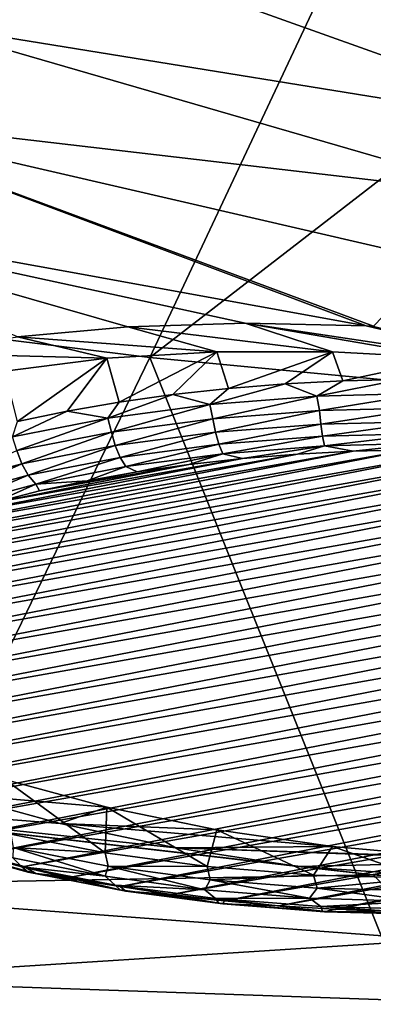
# Model space of a CAD drawing. Header units: metres. Extents: x -90 to 304, y -90 to 74.
# Tile 255 of 570: x 222.78 to 224.7, y -5.67 to -0.32. Entities that reach past the tile are written whole.
import ezdxf

# ---------------------------------------------------------------- set-up
doc = ezdxf.new("R2010")
doc.units = ezdxf.units.M
doc.layers.add('solid_21662050_350', color=7, linetype='CONTINUOUS')

msp = doc.modelspace()

# ---------------------------------------------------------------- linework, layer by layer
at = {"layer": 'solid_21662050_350'}
for points in [[(225.728302, 2.61477, 225.302002), (222.327042, 3.041162, 224.117661), (219.554276, -1.665131, 229.693024)], [(225.728302, 2.61477, 225.302002), (219.554276, -1.665131, 229.693024), (223.490128, -2.1569, 231.05896)], [(229.218063, 2.280359, 226.230865), (225.728302, 2.61477, 225.302002), (223.490128, -2.1569, 231.05896)], [(229.218063, 2.280359, 226.230865), (223.490128, -2.1569, 231.05896), (227.527725, -2.542566, 232.130188)], [(222.198837, -0.335839, 168.855453), (219.493256, 1.132907, 166.048431), (222.924026, 0.138904, 167.536804)], [(222.924026, 0.138904, 167.536804), (223.759323, 0.592407, 166.277161), (226.504822, -0.618815, 168.632034)], [(223.759323, 0.592407, 166.277161), (227.125351, -0.307303, 167.766769), (226.504822, -0.618815, 168.632034)], [(222.198837, -0.335839, 168.855453), (222.924026, 0.138904, 167.536804), (225.949875, -0.944214, 169.535858)], [(222.924026, 0.138904, 167.536804), (226.504822, -0.618815, 168.632034), (225.949875, -0.944214, 169.535858)], [(221.588455, -0.828763, 170.224609), (222.198837, -0.335839, 168.855453), (225.463181, -1.281917, 170.473877)], [(222.198837, -0.335839, 168.855453), (225.949875, -0.944214, 169.535858), (225.463181, -1.281917, 170.473877)], [(221.096802, -1.336687, 171.635422), (221.588455, -0.828763, 170.224609), (224.662796, -1.984674, 172.435349)], [(221.588455, -0.828763, 170.224609), (224.703369, -1.986708, 172.431747), (224.662796, -1.984674, 172.435349)], [(221.588455, -0.828763, 170.224609), (225.047134, -1.630285, 171.441498), (224.703369, -1.986708, 172.431747)], [(221.588455, -0.828763, 170.224609), (225.463181, -1.281917, 170.473877), (225.047134, -1.630285, 171.441498)], [(221.096802, -1.336687, 171.635422), (223.371811, -1.989697, 172.743484), (222.773529, -2.043663, 173.029831)], [(221.096802, -1.336687, 171.635422), (224.006897, -1.969872, 172.543671), (223.371811, -1.989697, 172.743484)], [(221.096802, -1.336687, 171.635422), (224.662796, -1.984674, 172.435349), (224.006897, -1.969872, 172.543671)], [(223.490128, -2.1569, 231.05896), (219.554276, -1.665131, 229.693024), (221.052353, -7.20259, 236.48439)], [(224.480881, -2.125284, 172.841232), (223.371811, -1.989697, 172.743484), (224.006897, -1.969872, 172.543671)], [(225.620758, -2.212869, 172.825256), (224.006897, -1.969872, 172.543671), (224.662796, -1.984674, 172.435349)], [(225.112686, -2.160163, 172.794418), (224.006897, -1.969872, 172.543671), (225.620758, -2.212869, 172.825256)], [(224.480881, -2.125284, 172.841232), (224.006897, -1.969872, 172.543671), (225.112686, -2.160163, 172.794418)], [(223.854218, -2.125167, 172.983475), (222.773529, -2.043663, 173.029831), (223.371811, -1.989697, 172.743484)], [(223.854218, -2.125167, 172.983475), (223.371811, -1.989697, 172.743484), (224.480881, -2.125284, 172.841232)], [(225.620758, -2.212869, 172.825256), (224.662796, -1.984674, 172.435349), (224.703369, -1.986708, 172.431747)], [(223.257141, -2.160463, 173.217392), (222.213242, -2.133012, 173.405869), (222.773529, -2.043663, 173.029831)], [(223.257141, -2.160463, 173.217392), (222.773529, -2.043663, 173.029831), (223.854218, -2.125167, 172.983475)], [(222.705017, -2.230213, 173.53685), (222.213242, -2.133012, 173.405869), (223.257141, -2.160463, 173.217392)], [(223.257141, -2.160463, 173.217392), (223.854218, -2.125167, 172.983475), (223.323578, -2.399236, 173.098038)], [(223.854218, -2.125167, 172.983475), (223.615936, -2.358192, 172.984039), (223.323578, -2.399236, 173.098038)], [(223.854218, -2.125167, 172.983475), (223.916962, -2.325107, 172.892136), (223.615936, -2.358192, 172.984039)], [(223.854218, -2.125167, 172.983475), (224.480881, -2.125284, 172.841232), (223.916962, -2.325107, 172.892136)], [(224.480881, -2.125284, 172.841232), (224.224777, -2.300186, 172.822922), (223.916962, -2.325107, 172.892136)], [(224.480881, -2.125284, 172.841232), (224.53743, -2.283586, 172.77681), (224.224777, -2.300186, 172.822922)], [(224.480881, -2.125284, 172.841232), (225.112686, -2.160163, 172.794418), (224.53743, -2.283586, 172.77681)], [(223.490128, -2.1569, 231.05896), (221.052353, -7.20259, 236.48439), (225.683792, -7.65019, 237.727646)], [(222.705017, -2.230213, 173.53685), (223.257141, -2.160463, 173.217392), (222.772095, -2.504121, 173.389374)], [(223.257141, -2.160463, 173.217392), (223.041702, -2.447981, 173.233429), (222.772095, -2.504121, 173.389374)], [(223.257141, -2.160463, 173.217392), (223.323578, -2.399236, 173.098038), (223.041702, -2.447981, 173.233429)], [(227.527725, -2.542566, 232.130188), (223.490128, -2.1569, 231.05896), (225.683792, -7.65019, 237.727646)], [(225.112686, -2.160163, 172.794418), (224.852982, -2.275411, 172.754105), (224.53743, -2.283586, 172.77681)], [(224.396133, -2.366583, 172.778122), (224.224777, -2.300186, 172.822922), (224.53743, -2.283586, 172.77681)], [(224.396133, -2.366583, 172.778122), (224.53743, -2.283586, 172.77681), (224.852982, -2.275411, 172.754105)], [(224.98996, -2.351018, 172.734894), (224.396133, -2.366583, 172.778122), (224.852982, -2.275411, 172.754105)], [(223.815781, -2.411918, 172.904053), (223.615936, -2.358192, 172.984039), (223.916962, -2.325107, 172.892136)], [(223.815781, -2.411918, 172.904053), (223.916962, -2.325107, 172.892136), (224.224777, -2.300186, 172.822922)], [(224.396133, -2.366583, 172.778122), (223.815781, -2.411918, 172.904053), (224.224777, -2.300186, 172.822922)], [(224.409821, -2.444301, 172.780197), (224.396133, -2.366583, 172.778122), (224.98996, -2.351018, 172.734894)], [(225, -2.42932, 172.738586), (224.409821, -2.444301, 172.780197), (224.98996, -2.351018, 172.734894)], [(223.261795, -2.486014, 173.109863), (223.041702, -2.447981, 173.233429), (223.323578, -2.399236, 173.098038)], [(223.261795, -2.486014, 173.109863), (223.323578, -2.399236, 173.098038), (223.615936, -2.358192, 172.984039)], [(223.815781, -2.411918, 172.904053), (223.261795, -2.486014, 173.109863), (223.615936, -2.358192, 172.984039)], [(223.83284, -2.488911, 172.904099), (223.815781, -2.411918, 172.904053), (224.396133, -2.366583, 172.778122)], [(224.409821, -2.444301, 172.780197), (223.83284, -2.488911, 172.904099), (224.396133, -2.366583, 172.778122)], [(222.746552, -2.58722, 173.390961), (222.772095, -2.504121, 173.389374), (223.041702, -2.447981, 173.233429)], [(223.261795, -2.486014, 173.109863), (222.746552, -2.58722, 173.390961), (223.041702, -2.447981, 173.233429)], [(223.281921, -2.562152, 173.107544), (223.261795, -2.486014, 173.109863), (223.815781, -2.411918, 172.904053)], [(223.83284, -2.488911, 172.904099), (223.281921, -2.562152, 173.107544), (223.815781, -2.411918, 172.904053)], [(223.846909, -2.562865, 172.925964), (223.83284, -2.488911, 172.904099), (224.409821, -2.444301, 172.780197)], [(224.416946, -2.518794, 172.803558), (223.846909, -2.562865, 172.925964), (224.409821, -2.444301, 172.780197)], [(224.416946, -2.518794, 172.803558), (224.409821, -2.444301, 172.780197), (225, -2.42932, 172.738586)], [(225, -2.503993, 172.762451), (224.416946, -2.518794, 172.803558), (225, -2.42932, 172.738586)], [(222.769379, -2.66239, 173.385956), (222.746552, -2.58722, 173.390961), (223.261795, -2.486014, 173.109863)], [(223.281921, -2.562152, 173.107544), (222.769379, -2.66239, 173.385956), (223.261795, -2.486014, 173.109863)], [(223.302643, -2.635224, 173.126953), (223.281921, -2.562152, 173.107544), (223.83284, -2.488911, 172.904099)], [(223.846909, -2.562865, 172.925964), (223.302643, -2.635224, 173.126953), (223.83284, -2.488911, 172.904099)], [(224.426224, -2.584499, 172.845291), (224.416946, -2.518794, 172.803558), (225, -2.503993, 172.762451)], [(225, -2.569934, 172.80484), (224.426224, -2.584499, 172.845291), (225, -2.503993, 172.762451)], [(222.79628, -2.734252, 173.402023), (222.769379, -2.66239, 173.385956), (223.281921, -2.562152, 173.107544)], [(223.302643, -2.635224, 173.126953), (222.79628, -2.734252, 173.402023), (223.281921, -2.562152, 173.107544)], [(223.329636, -2.699078, 173.163544), (223.302643, -2.635224, 173.126953), (223.846909, -2.562865, 172.925964)], [(223.86525, -2.62787, 172.965759), (223.329636, -2.699078, 173.163544), (223.846909, -2.562865, 172.925964)], [(223.86525, -2.62787, 172.965759), (223.846909, -2.562865, 172.925964), (224.416946, -2.518794, 172.803558)], [(224.426224, -2.584499, 172.845291), (223.86525, -2.62787, 172.965759), (224.416946, -2.518794, 172.803558)], [(223.886612, -2.679487, 173.020767), (223.86525, -2.62787, 172.965759), (224.426224, -2.584499, 172.845291)], [(224.437012, -2.636932, 172.902573), (223.886612, -2.679487, 173.020767), (224.426224, -2.584499, 172.845291)], [(224.437012, -2.636932, 172.902573), (224.426224, -2.584499, 172.845291), (225, -2.569934, 172.80484)], [(225, -2.622641, 172.862869), (224.437012, -2.636932, 172.902573), (225, -2.569934, 172.80484)], [(221.571823, -3.440195, 175.103775), (225.508606, -2.670279, 172.965256), (225.80954, -2.688748, 173.016556)], [(221.571823, -3.440195, 175.103775), (221.698517, -3.345889, 174.841827), (225.508606, -2.670279, 172.965256)], [(221.698517, -3.345889, 174.841827), (225.204147, -2.66029, 172.937515), (225.508606, -2.670279, 172.965256)], [(221.698517, -3.345889, 174.841827), (221.847748, -3.255462, 174.590668), (225.204147, -2.66029, 172.937515)], [(221.847748, -3.255462, 174.590668), (224.898346, -2.658854, 172.933517), (225.204147, -2.66029, 172.937515)], [(221.847748, -3.255462, 174.590668), (222.018524, -3.16951, 174.351913), (224.898346, -2.658854, 172.933517)], [(222.018524, -3.16951, 174.351913), (224.593216, -2.665979, 172.953308), (224.898346, -2.658854, 172.933517)], [(222.018524, -3.16951, 174.351913), (222.209686, -3.088631, 174.127274), (224.593216, -2.665979, 172.953308)], [(222.209686, -3.088631, 174.127274), (224.290848, -2.681616, 172.99675), (224.593216, -2.665979, 172.953308)], [(222.79628, -2.734252, 173.402023), (222.339157, -2.857739, 173.74501), (222.769379, -2.66239, 173.385956)], [(222.831329, -2.796531, 173.434235), (222.79628, -2.734252, 173.402023), (223.302643, -2.635224, 173.126953)], [(223.329636, -2.699078, 173.163544), (222.831329, -2.796531, 173.434235), (223.302643, -2.635224, 173.126953)], [(223.361069, -2.749354, 173.214828), (223.329636, -2.699078, 173.163544), (223.86525, -2.62787, 172.965759)], [(223.886612, -2.679487, 173.020767), (223.361069, -2.749354, 173.214828), (223.86525, -2.62787, 172.965759)], [(224.437012, -2.636932, 172.902573), (223.993362, -2.705657, 173.063522), (223.886612, -2.679487, 173.020767)], [(224.437012, -2.636932, 172.902573), (224.290848, -2.681616, 172.99675), (223.993362, -2.705657, 173.063522)], [(224.437012, -2.636932, 172.902573), (224.593216, -2.665979, 172.953308), (224.290848, -2.681616, 172.99675)], [(225, -2.622641, 172.862869), (224.593216, -2.665979, 172.953308), (224.437012, -2.636932, 172.902573)], [(225, -2.622641, 172.862869), (224.898346, -2.658854, 172.933517), (224.593216, -2.665979, 172.953308)], [(221.38945, -3.637789, 175.652618), (226.104965, -2.715575, 173.091064), (226.392853, -2.750577, 173.188293)], [(221.38945, -3.637789, 175.652618), (221.468567, -3.537711, 175.374634), (226.104965, -2.715575, 173.091064)], [(221.468567, -3.537711, 175.374634), (225.80954, -2.688748, 173.016556), (226.104965, -2.715575, 173.091064)], [(221.468567, -3.537711, 175.374634), (221.571823, -3.440195, 175.103775), (225.80954, -2.688748, 173.016556)], [(222.209686, -3.088631, 174.127274), (222.419891, -3.013382, 173.918259), (224.290848, -2.681616, 172.99675)], [(222.419891, -3.013382, 173.918259), (223.993362, -2.705657, 173.063522), (224.290848, -2.681616, 172.99675)], [(222.419891, -3.013382, 173.918259), (222.647751, -2.944263, 173.726273), (223.993362, -2.705657, 173.063522)], [(222.647751, -2.944263, 173.726273), (223.702728, -2.737943, 173.153198), (223.993362, -2.705657, 173.063522)], [(222.872147, -2.844973, 173.480423), (222.831329, -2.796531, 173.434235), (223.329636, -2.699078, 173.163544)], [(223.361069, -2.749354, 173.214828), (222.872147, -2.844973, 173.480423), (223.329636, -2.699078, 173.163544)], [(223.886612, -2.679487, 173.020767), (223.420975, -2.778244, 173.265137), (223.361069, -2.749354, 173.214828)], [(223.886612, -2.679487, 173.020767), (223.702728, -2.737943, 173.153198), (223.420975, -2.778244, 173.265137)], [(223.886612, -2.679487, 173.020767), (223.993362, -2.705657, 173.063522), (223.702728, -2.737943, 173.153198)], [(221.334991, -3.739743, 175.935806), (226.392853, -2.750577, 173.188293), (226.671188, -2.793509, 173.307541)], [(221.334991, -3.739743, 175.935806), (221.38945, -3.637789, 175.652618), (226.392853, -2.750577, 173.188293)], [(222.38147, -2.918054, 173.771774), (222.339157, -2.857739, 173.74501), (222.79628, -2.734252, 173.402023)], [(222.831329, -2.796531, 173.434235), (222.38147, -2.918054, 173.771774), (222.79628, -2.734252, 173.402023)], [(222.647751, -2.944263, 173.726273), (222.891663, -2.881763, 173.552673), (223.702728, -2.737943, 173.153198)], [(223.361069, -2.749354, 173.214828), (223.150009, -2.826295, 173.398605), (222.872147, -2.844973, 173.480423)], [(222.891663, -2.881763, 173.552673), (223.420975, -2.778244, 173.265137), (223.702728, -2.737943, 173.153198)], [(222.891663, -2.881763, 173.552673), (223.150009, -2.826295, 173.398605), (223.420975, -2.778244, 173.265137)], [(223.361069, -2.749354, 173.214828), (223.420975, -2.778244, 173.265137), (223.150009, -2.826295, 173.398605)], [(221.305588, -3.84286, 176.222214), (226.671188, -2.793509, 173.307541), (226.938126, -2.844087, 173.448029)], [(221.305588, -3.84286, 176.222214), (221.334991, -3.739743, 175.935806), (226.671188, -2.793509, 173.307541)], [(222.430756, -2.964209, 173.811615), (222.38147, -2.918054, 173.771774), (222.831329, -2.796531, 173.434235)], [(222.872147, -2.844973, 173.480423), (222.430756, -2.964209, 173.811615), (222.831329, -2.796531, 173.434235)], [(222.872147, -2.844973, 173.480423), (223.150009, -2.826295, 173.398605), (222.891663, -2.881763, 173.552673)], [(221.301422, -3.946458, 176.509979), (226.938126, -2.844087, 173.448029), (227.191818, -2.901957, 173.608765)], [(221.301422, -3.946458, 176.509979), (221.305588, -3.84286, 176.222214), (226.938126, -2.844087, 173.448029)], [(222.872147, -2.844973, 173.480423), (222.647751, -2.944263, 173.726273), (222.430756, -2.964209, 173.811615)], [(222.872147, -2.844973, 173.480423), (222.891663, -2.881763, 173.552673), (222.647751, -2.944263, 173.726273)], [(221.322525, -4.049814, 176.797058), (221.301422, -3.946458, 176.509979), (227.191818, -2.901957, 173.608765)], [(221.322525, -4.049814, 176.797058), (227.191818, -2.901957, 173.608765), (227.430527, -2.966729, 173.788681)], [(221.368774, -4.152229, 177.081528), (221.322525, -4.049814, 176.797058), (227.430527, -2.966729, 173.788681)], [(221.368774, -4.152229, 177.081528), (227.430527, -2.966729, 173.788681), (227.652603, -3.037947, 173.986496)], [(221.439804, -4.252985, 177.361389), (221.368774, -4.152229, 177.081528), (227.652603, -3.037947, 173.986496)], [(221.439804, -4.252985, 177.361389), (227.652603, -3.037947, 173.986496), (227.856613, -3.115154, 174.200943)], [(221.535202, -4.351435, 177.634842), (221.439804, -4.252985, 177.361389), (227.856613, -3.115154, 174.200943)], [(221.535202, -4.351435, 177.634842), (227.856613, -3.115154, 174.200943), (228.041046, -3.197784, 174.43045)], [(221.654236, -4.446855, 177.899887), (221.535202, -4.351435, 177.634842), (228.041046, -3.197784, 174.43045)], [(221.654236, -4.446855, 177.899887), (228.041046, -3.197784, 174.43045), (228.2043, -3.285046, 174.672836)], [(221.654236, -4.446855, 177.899887), (228.2043, -3.285046, 174.672836), (221.7957, -4.538376, 178.154099)], [(228.2043, -3.285046, 174.672836), (228.345764, -3.376568, 174.927048), (221.7957, -4.538376, 178.154099)], [(228.345764, -3.376568, 174.927048), (221.958954, -4.625639, 178.396469), (221.7957, -4.538376, 178.154099)], [(228.345764, -3.376568, 174.927048), (228.464798, -3.471988, 175.192078), (221.958954, -4.625639, 178.396469)], [(228.464798, -3.471988, 175.192078), (222.143387, -4.708268, 178.625992), (221.958954, -4.625639, 178.396469)], [(228.464798, -3.471988, 175.192078), (228.560196, -3.570437, 175.46553), (222.143387, -4.708268, 178.625992)], [(228.560196, -3.570437, 175.46553), (222.347397, -4.785476, 178.840439), (222.143387, -4.708268, 178.625992)], [(228.560196, -3.570437, 175.46553), (228.631226, -3.671193, 175.745392), (222.347397, -4.785476, 178.840439)], [(228.631226, -3.671193, 175.745392), (222.569473, -4.856693, 179.038254), (222.347397, -4.785476, 178.840439)], [(228.631226, -3.671193, 175.745392), (228.677475, -3.773609, 176.029861), (222.569473, -4.856693, 179.038254)], [(228.677475, -3.773609, 176.029861), (222.808182, -4.921465, 179.21817), (222.569473, -4.856693, 179.038254)], [(228.677475, -3.773609, 176.029861), (228.698578, -3.876964, 176.316956), (222.808182, -4.921465, 179.21817)], [(228.698578, -3.876964, 176.316956), (223.061874, -4.979336, 179.378906), (222.808182, -4.921465, 179.21817)], [(228.698578, -3.876964, 176.316956), (228.694412, -3.980563, 176.604706), (223.061874, -4.979336, 179.378906)], [(228.694412, -3.980563, 176.604706), (223.328812, -5.029913, 179.519394), (223.061874, -4.979336, 179.378906)], [(228.694412, -3.980563, 176.604706), (228.665009, -4.08368, 176.891129), (223.328812, -5.029913, 179.519394)], [(228.665009, -4.08368, 176.891129), (223.607147, -5.072845, 179.638641), (223.328812, -5.029913, 179.519394)], [(228.665009, -4.08368, 176.891129), (228.61055, -4.185634, 177.174316), (223.607147, -5.072845, 179.638641)], [(228.61055, -4.185634, 177.174316), (223.895035, -5.107847, 179.735855), (223.607147, -5.072845, 179.638641)], [(228.61055, -4.185634, 177.174316), (228.531433, -4.285711, 177.452286), (223.895035, -5.107847, 179.735855)], [(228.531433, -4.285711, 177.452286), (224.19046, -5.134675, 179.810379), (223.895035, -5.107847, 179.735855)], [(228.531433, -4.285711, 177.452286), (228.428177, -4.383228, 177.723145), (224.19046, -5.134675, 179.810379)], [(228.428177, -4.383228, 177.723145), (224.491394, -5.153144, 179.861679), (224.19046, -5.134675, 179.810379)], [(228.428177, -4.383228, 177.723145), (228.301483, -4.477534, 177.985092), (224.491394, -5.153144, 179.861679)], [(223.257141, -4.599607, 179.992371), (222.425201, -4.528162, 180.010284), (222.705017, -4.449717, 179.701767)], [(222.705017, -4.449717, 179.701767), (222.736099, -4.7465, 179.617813), (223.249023, -4.847683, 179.898865)], [(223.257141, -4.599607, 179.992371), (222.705017, -4.449717, 179.701767), (223.249023, -4.847683, 179.898865)], [(228.301483, -4.477534, 177.985092), (224.795853, -5.163132, 179.88942), (224.491394, -5.153144, 179.861679)], [(220.761978, -4.511755, 180.454514), (224.294022, -4.921584, 180.676926), (224.700592, -4.966202, 180.708237)], [(221.145401, -5.030268, 181.89473), (220.761978, -4.511755, 180.454514), (224.700592, -4.966202, 180.708237)], [(220.761978, -4.511755, 180.454514), (223.631927, -4.820334, 180.546585), (224.294022, -4.921584, 180.676926)], [(220.761978, -4.511755, 180.454514), (223.003906, -4.688048, 180.322357), (223.631927, -4.820334, 180.546585)], [(220.761978, -4.511755, 180.454514), (222.425201, -4.528162, 180.010284), (223.003906, -4.688048, 180.322357)], [(223.257141, -4.599607, 179.992371), (223.003906, -4.688048, 180.322357), (222.425201, -4.528162, 180.010284)], [(223.854218, -4.721516, 180.195114), (223.003906, -4.688048, 180.322357), (223.257141, -4.599607, 179.992371)], [(223.257141, -4.599607, 179.992371), (223.249023, -4.847683, 179.898865), (223.800507, -4.922042, 180.105408)], [(223.854218, -4.721516, 180.195114), (223.257141, -4.599607, 179.992371), (223.800507, -4.922042, 180.105408)], [(224.480881, -4.812269, 180.304626), (223.631927, -4.820334, 180.546585), (223.003906, -4.688048, 180.322357)], [(224.480881, -4.812269, 180.304626), (223.003906, -4.688048, 180.322357), (223.854218, -4.721516, 180.195114)], [(223.249023, -4.847683, 179.898865), (222.736099, -4.7465, 179.617813), (222.749344, -4.818432, 179.588394)], [(223.854218, -4.721516, 180.195114), (223.800507, -4.922042, 180.105408), (224.378403, -4.967938, 180.23288)], [(224.480881, -4.812269, 180.304626), (223.854218, -4.721516, 180.195114), (224.378403, -4.967938, 180.23288)], [(222.74678, -4.873639, 179.527939), (222.339157, -4.800546, 179.141373), (222.79628, -4.924033, 179.48436)], [(222.831329, -4.95148, 179.419846), (222.79628, -4.924033, 179.48436), (222.339157, -4.800546, 179.141373)], [(222.38147, -4.829958, 179.082306), (222.831329, -4.95148, 179.419846), (222.339157, -4.800546, 179.141373)], [(225.112686, -4.868991, 180.318466), (223.631927, -4.820334, 180.546585), (224.480881, -4.812269, 180.304626)], [(224.480881, -4.812269, 180.304626), (224.378403, -4.967938, 180.23288), (224.969971, -4.984361, 180.278503)], [(225.112686, -4.868991, 180.318466), (224.480881, -4.812269, 180.304626), (224.969971, -4.984361, 180.278503)], [(222.872147, -4.959366, 179.353378), (222.831329, -4.95148, 179.419846), (222.38147, -4.829958, 179.082306)], [(222.430756, -4.840131, 179.022186), (222.872147, -4.959366, 179.353378), (222.38147, -4.829958, 179.082306)], [(222.430756, -4.840131, 179.022186), (222.569473, -4.856693, 179.038254), (222.808182, -4.921465, 179.21817)], [(222.430756, -4.840131, 179.022186), (222.808182, -4.921465, 179.21817), (222.872147, -4.959366, 179.353378)], [(222.749344, -4.818432, 179.588394), (222.74678, -4.873639, 179.527939), (223.249054, -4.97371, 179.805893)], [(223.264359, -4.919409, 179.868866), (222.749344, -4.818432, 179.588394), (223.249054, -4.97371, 179.805893)], [(223.249023, -4.847683, 179.898865), (222.749344, -4.818432, 179.588394), (223.264359, -4.919409, 179.868866)], [(223.800507, -4.922042, 180.105408), (223.249023, -4.847683, 179.898865), (223.264359, -4.919409, 179.868866)], [(225.620758, -4.889942, 180.261108), (224.294022, -4.921584, 180.676926), (223.631927, -4.820334, 180.546585)], [(225.620758, -4.889942, 180.261108), (223.631927, -4.820334, 180.546585), (225.112686, -4.868991, 180.318466)], [(223.249054, -4.97371, 179.805893), (222.74678, -4.873639, 179.527939), (222.79628, -4.924033, 179.48436)], [(223.264359, -4.919409, 179.868866), (223.249054, -4.97371, 179.805893), (223.789246, -5.047728, 180.01149)], [(223.817963, -4.993317, 180.074158), (223.264359, -4.919409, 179.868866), (223.789246, -5.047728, 180.01149)], [(223.800507, -4.922042, 180.105408), (223.264359, -4.919409, 179.868866), (223.817963, -4.993317, 180.074158)], [(225.620758, -4.889942, 180.261108), (225.734604, -5.021976, 180.627609), (224.294022, -4.921584, 180.676926)], [(221.145401, -5.030268, 181.89473), (224.700592, -4.966202, 180.708237), (225.044159, -5.32033, 181.690994)], [(223.249054, -4.97371, 179.805893), (222.79628, -4.924033, 179.48436), (223.302643, -5.023061, 179.75943)], [(223.329636, -5.048934, 179.690521), (223.302643, -5.023061, 179.75943), (222.79628, -4.924033, 179.48436)], [(222.831329, -4.95148, 179.419846), (223.329636, -5.048934, 179.690521), (222.79628, -4.924033, 179.48436)], [(222.872147, -4.959366, 179.353378), (222.808182, -4.921465, 179.21817), (223.061874, -4.979336, 179.378906)], [(223.361069, -5.054986, 179.618973), (223.329636, -5.048934, 179.690521), (222.831329, -4.95148, 179.419846)], [(222.872147, -4.959366, 179.353378), (223.361069, -5.054986, 179.618973), (222.831329, -4.95148, 179.419846)], [(222.872147, -4.959366, 179.353378), (223.061874, -4.979336, 179.378906), (223.328812, -5.029913, 179.519394)], [(222.872147, -4.959366, 179.353378), (223.328812, -5.029913, 179.519394), (223.361069, -5.054986, 179.618973)], [(223.789246, -5.047728, 180.01149), (223.249054, -4.97371, 179.805893), (223.302643, -5.023061, 179.75943)], [(224.378403, -4.967938, 180.23288), (223.800507, -4.922042, 180.105408), (223.817963, -4.993317, 180.074158)], [(224.378403, -4.967938, 180.23288), (223.817963, -4.993317, 180.074158), (224.397873, -5.038512, 180.199692)], [(225.734604, -5.021976, 180.627609), (224.700592, -4.966202, 180.708237), (224.294022, -4.921584, 180.676926)], [(224.969971, -4.984361, 180.278503), (224.378403, -4.967938, 180.23288), (224.397873, -5.038512, 180.199692)], [(224.970642, -4.988743, 180.709335), (225.044159, -5.32033, 181.690994), (224.700592, -4.966202, 180.708237)], [(224.970642, -4.988743, 180.709335), (224.700592, -4.966202, 180.708237), (225.734604, -5.021976, 180.627609)], [(223.789246, -5.047728, 180.01149), (223.302643, -5.023061, 179.75943), (223.846909, -5.09542, 179.960403)], [(223.86525, -5.120142, 179.888321), (223.846909, -5.09542, 179.960403), (223.302643, -5.023061, 179.75943)], [(223.329636, -5.048934, 179.690521), (223.86525, -5.120142, 179.888321), (223.302643, -5.023061, 179.75943)], [(223.817963, -4.993317, 180.074158), (223.789246, -5.047728, 180.01149), (224.355667, -5.09409, 180.140274)], [(224.397873, -5.038512, 180.199692), (223.817963, -4.993317, 180.074158), (224.355667, -5.09409, 180.140274)], [(224.969971, -4.984361, 180.278503), (224.397873, -5.038512, 180.199692), (224.991165, -5.053988, 180.242676)], [(221.650406, -5.536688, 183.301376), (221.145401, -5.030268, 181.89473), (225.044159, -5.32033, 181.690994)], [(223.361069, -5.054986, 179.618973), (223.328812, -5.029913, 179.519394), (223.607147, -5.072845, 179.638641)], [(223.886612, -5.124853, 179.813034), (223.86525, -5.120142, 179.888321), (223.329636, -5.048934, 179.690521)], [(223.361069, -5.054986, 179.618973), (223.886612, -5.124853, 179.813034), (223.329636, -5.048934, 179.690521)], [(223.361069, -5.054986, 179.618973), (223.607147, -5.072845, 179.638641), (223.895035, -5.107847, 179.735855)], [(223.361069, -5.054986, 179.618973), (223.895035, -5.107847, 179.735855), (223.886612, -5.124853, 179.813034)], [(224.355667, -5.09409, 180.140274), (223.789246, -5.047728, 180.01149), (223.846909, -5.09542, 179.960403)], [(224.397873, -5.038512, 180.199692), (224.355667, -5.09409, 180.140274), (224.936035, -5.111792, 180.189438)], [(224.991165, -5.053988, 180.242676), (224.397873, -5.038512, 180.199692), (224.936035, -5.111792, 180.189438)], [(224.355667, -5.09409, 180.140274), (223.846909, -5.09542, 179.960403), (224.416946, -5.139492, 180.082825)], [(224.426224, -5.163512, 180.008774), (224.416946, -5.139492, 180.082825), (223.846909, -5.09542, 179.960403)], [(223.86525, -5.120142, 179.888321), (224.426224, -5.163512, 180.008774), (223.846909, -5.09542, 179.960403)], [(224.437012, -5.167408, 179.931229), (224.426224, -5.163512, 180.008774), (223.86525, -5.120142, 179.888321)], [(223.886612, -5.124853, 179.813034), (224.437012, -5.167408, 179.931229), (223.86525, -5.120142, 179.888321)], [(223.886612, -5.124853, 179.813034), (223.895035, -5.107847, 179.735855), (224.19046, -5.134675, 179.810379)], [(223.886612, -5.124853, 179.813034), (224.19046, -5.134675, 179.810379), (224.437012, -5.167408, 179.931229)], [(224.936035, -5.111792, 180.189438), (224.355667, -5.09409, 180.140274), (224.416946, -5.139492, 180.082825)], [(224.936035, -5.111792, 180.189438), (224.416946, -5.139492, 180.082825), (225, -5.154293, 180.123932)], [(224.437012, -5.167408, 179.931229), (224.19046, -5.134675, 179.810379), (224.491394, -5.153144, 179.861679)], [(225, -5.178078, 180.04924), (225, -5.154293, 180.123932), (224.416946, -5.139492, 180.082825)], [(224.426224, -5.163512, 180.008774), (225, -5.178078, 180.04924), (224.416946, -5.139492, 180.082825)], [(225, -5.181699, 179.970932), (225, -5.178078, 180.04924), (224.426224, -5.163512, 180.008774)], [(224.437012, -5.167408, 179.931229), (225, -5.181699, 179.970932), (224.426224, -5.163512, 180.008774)], [(224.437012, -5.167408, 179.931229), (224.491394, -5.153144, 179.861679), (224.795853, -5.163132, 179.88942)], [(224.437012, -5.167408, 179.931229), (224.795853, -5.163132, 179.88942), (225, -5.181699, 179.970932)], [(221.650406, -5.536688, 183.301376), (225.044159, -5.32033, 181.690994), (225.459625, -5.668754, 182.658783)], [(222.273743, -6.027749, 184.665344), (221.650406, -5.536688, 183.301376), (225.459625, -5.668754, 182.658783)], [(222.273743, -6.027749, 184.665344), (225.459625, -5.668754, 182.658783), (225.94574, -6.006528, 183.596985)]]:
    msp.add_3dface(points, dxfattribs=at)

doc.saveas('drawing.dxf')
